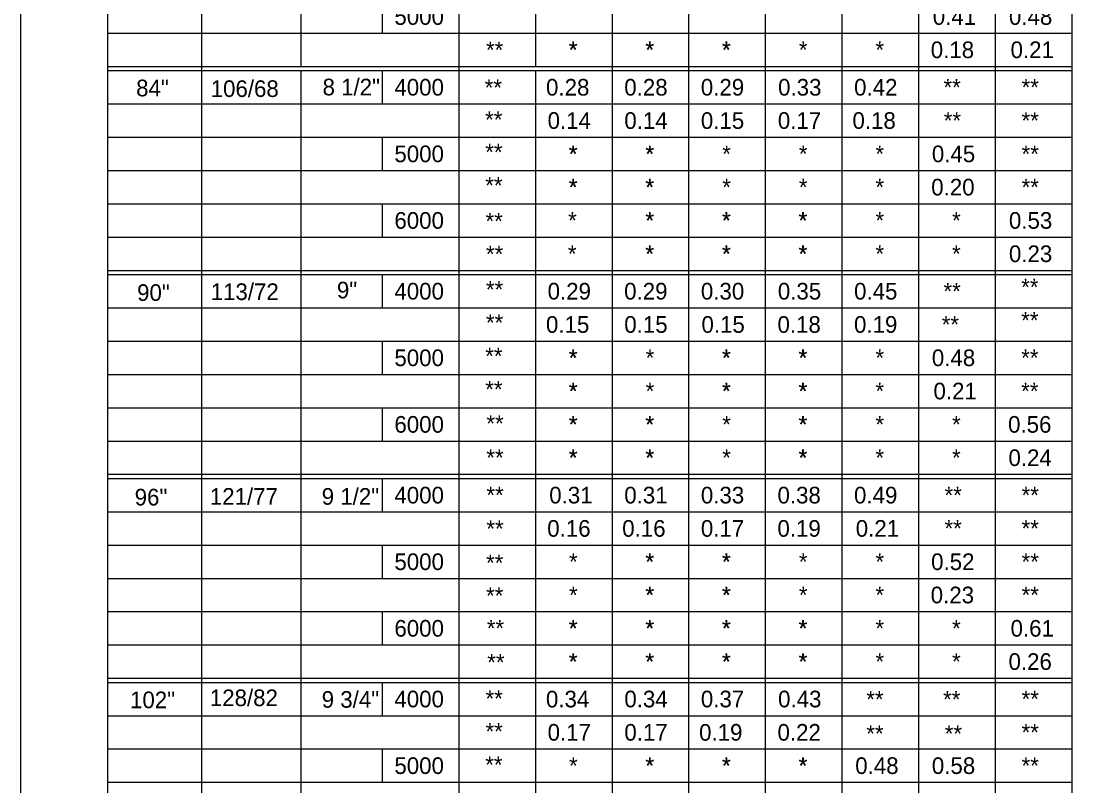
# Model space of a CAD drawing. Extents: x -22562 to -18409, y 3991 to 7171.
# Drawn here: x -19503.8 to -19330.2, y 6035.1 to 6161.6 of the extents above; entities that cross this region are included whole.
import ezdxf

# ---------------------------------------------------------------- set-up
doc = ezdxf.new("R2010")
doc.units = 0
for name, color, linetype in [('1', 7, 'Continuous'), ('2', 7, 'Continuous'), ('3', 7, 'Continuous'), ('4', 7, 'Continuous')]:
    doc.layers.add(name, color=color, linetype=linetype)

msp = doc.modelspace()

# ---------------------------------------------------------------- linework, layer by layer
at = {"layer": '2'}
for p, q in [((-19503.85, 5788.37), (-19503.85, 6352.37)), ((-19489.54, 6337.62), (-19489.58, 6153.39)), ((-19330.16, 6337.62), (-19330.2, 6153.39)), ((-19474, 6325.15), (-19474, 6153.39)), ((-19457.62, 6325.15), (-19457.62, 6154.08)), ((-19431.5, 6325.15), (-19431.5, 6153.39)), ((-19418.83, 6319.64), (-19418.83, 6154.08)), ((-19406.17, 6319.64), (-19406.17, 6153.39)), ((-19393.51, 6319.64), (-19393.51, 6153.39)), ((-19380.85, 6319.64), (-19380.85, 6153.39)), ((-19368.19, 6319.64), (-19368.19, 6153.39)), ((-19355.52, 6319.64), (-19355.52, 6153.39)), ((-19342.86, 6319.64), (-19342.86, 6153.39)), ((-19330.2, 6312.35), (-19330.2, 6153.39)), ((-19457.62, 6165.09), (-19457.62, 6159.58)), ((-19444.16, 6165.09), (-19444.16, 6159.58)), ((-19489.58, 6159.58), (-19330.16, 6159.58)), ((-19489.58, 6154.08), (-19330.16, 6154.08)), ((-19489.58, 6154.08), (-19489.58, 5917.36)), ((-19489.58, 6154.08), (-19330.16, 6154.08)), ((-19489.58, 6153.39), (-19330.16, 6153.39)), ((-19474, 6153.39), (-19474, 5917.36)), ((-19457.62, 6153.39), (-19457.62, 6147.88)), ((-19457.62, 6153.39), (-19457.62, 5917.36)), ((-19444.16, 6153.39), (-19444.16, 6147.88)), ((-19431.5, 6153.39), (-19431.5, 5917.36)), ((-19418.83, 6153.39), (-19418.83, 5917.36)), ((-19406.17, 6153.39), (-19406.17, 5917.36)), ((-19393.51, 6153.39), (-19393.51, 5917.36)), ((-19380.85, 6153.39), (-19380.85, 5917.36)), ((-19368.19, 6153.39), (-19368.19, 5917.36)), ((-19355.52, 6153.39), (-19355.52, 5917.36)), ((-19342.86, 6153.39), (-19342.86, 5917.36)), ((-19330.2, 6153.39), (-19330.2, 5918.05)), ((-19330.2, 6153.39), (-19330.2, 5917.36)), ((-19489.58, 6147.88), (-19330.16, 6147.88)), ((-19489.58, 6142.38), (-19330.16, 6142.38)), ((-19457.62, 6142.38), (-19457.62, 6136.87)), ((-19444.16, 6142.38), (-19444.16, 6136.87)), ((-19489.58, 6136.87), (-19330.16, 6136.87)), ((-19489.58, 6131.37), (-19330.16, 6131.37)), ((-19489.58, 6131.37), (-19330.16, 6131.37)), ((-19457.62, 6131.37), (-19457.62, 6125.86)), ((-19444.16, 6131.37), (-19444.16, 6125.86)), ((-19489.58, 6125.86), (-19330.16, 6125.86)), ((-19489.58, 6120.36), (-19330.16, 6120.36)), ((-19489.58, 6120.36), (-19330.16, 6120.36)), ((-19489.58, 6119.67), (-19330.16, 6119.67)), ((-19457.62, 6119.67), (-19457.62, 6114.17)), ((-19444.16, 6119.67), (-19444.16, 6114.17)), ((-19489.58, 6114.17), (-19330.16, 6114.17)), ((-19489.58, 6108.66), (-19330.16, 6108.66)), ((-19457.62, 6108.66), (-19457.62, 6103.15)), ((-19444.16, 6108.66), (-19444.16, 6103.15)), ((-19489.58, 6103.15), (-19330.16, 6103.15)), ((-19489.58, 6097.65), (-19330.16, 6097.65)), ((-19457.62, 6097.65), (-19457.62, 6092.14)), ((-19444.16, 6097.65), (-19444.16, 6092.14)), ((-19489.58, 6092.14), (-19330.16, 6092.14)), ((-19489.58, 6086.64), (-19330.16, 6086.64)), ((-19489.58, 6086.64), (-19330.16, 6086.64)), ((-19489.58, 6085.95), (-19489.58, 6085.95)), ((-19489.58, 6085.95), (-19330.16, 6085.95)), ((-19457.62, 6085.95), (-19457.62, 6080.45)), ((-19444.16, 6085.95), (-19444.16, 6080.45)), ((-19489.58, 6080.45), (-19330.16, 6080.45)), ((-19489.58, 6074.94), (-19330.16, 6074.94)), ((-19457.62, 6074.94), (-19457.62, 6069.44)), ((-19444.16, 6074.94), (-19444.16, 6069.44)), ((-19489.58, 6069.44), (-19330.16, 6069.44)), ((-19489.58, 6063.93), (-19330.16, 6063.93)), ((-19457.62, 6063.93), (-19457.62, 6058.43)), ((-19444.16, 6063.93), (-19444.16, 6058.43)), ((-19489.58, 6058.43), (-19330.16, 6058.43)), ((-19489.58, 6052.92), (-19330.16, 6052.92)), ((-19489.58, 6052.92), (-19330.16, 6052.92)), ((-19489.58, 6052.23), (-19330.16, 6052.23)), ((-19457.62, 6052.23), (-19457.62, 6046.73)), ((-19444.16, 6052.23), (-19444.16, 6046.73)), ((-19489.58, 6046.73), (-19330.16, 6046.73)), ((-19489.58, 6041.23), (-19330.16, 6041.23)), ((-19457.62, 6041.23), (-19457.62, 6035.72)), ((-19444.16, 6041.23), (-19444.16, 6035.72)), ((-19489.58, 6035.72), (-19330.16, 6035.72))]:
    msp.add_line(p, q, dxfattribs=at)

# ---------------------------------------------------------------- texts
at = {"layer": '1'}
for s, p in [('84"', (-19484.82, 6149.14)), ('106/68', (-19472.5, 6149.03)), ('8 1/2"', (-19454.01, 6149.3)), ('90"', (-19484.66, 6115.31)), ('113/72', (-19472.5, 6115.46)), ('9"', (-19451.64, 6115.73)), ('96"', (-19485.06, 6081.49)), ('121/77', (-19472.64, 6081.61)), ('9 1/2"', (-19454.15, 6081.61)), ('128/82', (-19472.64, 6048.31)), ('102"', (-19485.83, 6047.97)), ('9 3/4"', (-19454.15, 6048.04))]:
    msp.add_text(s, height=2.751, dxfattribs=at).set_placement(p)
at = {"layer": '3'}
for s, height, p in [('0.41', 2.753, (-19353.17, 6160.96)), ('0.48', 2.753, (-19340.58, 6160.96)), ('**', 2.753, (-19427.01, 6155.45)), ('*', 2.75, (-19413.35, 6155.46)), ('*', 2.75, (-19413.28, 6155.46)), ('*', 2.75, (-19400.69, 6155.46)), ('*', 2.75, (-19400.62, 6155.46)), ('*', 2.75, (-19388.03, 6155.46)), ('*', 2.75, (-19387.96, 6155.46)), ('*', 2.75, (-19375.3, 6155.46)), ('*', 2.75, (-19362.64, 6155.46)), ('0.18', 2.753, (-19353.5, 6155.46)), ('0.21', 2.753, (-19340.31, 6155.46)), ('**', 2.753, (-19427.22, 6149.2)), ('0.28', 2.753, (-19417.08, 6149.26)), ('0.28', 2.753, (-19404.15, 6149.26)), ('0.29', 2.753, (-19391.5, 6149.26)), ('0.33', 2.753, (-19378.73, 6149.26)), ('0.42', 2.753, (-19366.17, 6149.26)), ('**', 2.753, (-19351.4, 6149.26)), ('**', 2.753, (-19338.49, 6149.26)), ('**', 2.753, (-19427.15, 6143.9)), ('0.14', 2.753, (-19416.82, 6143.76)), ('0.17', 2.753, (-19378.77, 6143.76)), ('0.18', 2.753, (-19366.44, 6143.76)), ('**', 2.753, (-19351.35, 6143.76)), ('**', 2.753, (-19338.49, 6143.76)), ('**', 2.753, (-19427.13, 6138.54)), ('*', 2.75, (-19413.35, 6138.25)), ('*', 2.75, (-19413.28, 6138.25)), ('*', 2.75, (-19400.69, 6138.25)), ('*', 2.75, (-19400.62, 6138.25)), ('*', 2.75, (-19387.96, 6138.25)), ('*', 2.75, (-19375.3, 6138.25)), ('*', 2.75, (-19362.64, 6138.25)), ('0.45', 2.753, (-19353.32, 6138.25)), ('**', 2.753, (-19338.49, 6138.25)), ('**', 2.753, (-19427.13, 6133.03)), ('*', 2.75, (-19413.35, 6132.75)), ('*', 2.75, (-19413.28, 6132.75)), ('*', 2.75, (-19400.69, 6132.75)), ('*', 2.75, (-19400.62, 6132.75)), ('*', 2.75, (-19387.96, 6132.75)), ('*', 2.75, (-19375.3, 6132.75)), ('*', 2.75, (-19362.64, 6132.75)), ('0.20', 2.753, (-19353.42, 6132.75)), ('**', 2.753, (-19338.49, 6132.75)), ('**', 2.753, (-19427.08, 6127.12)), ('*', 2.75, (-19413.43, 6127.24)), ('*', 2.75, (-19400.69, 6127.24)), ('*', 2.75, (-19400.62, 6127.24)), ('*', 2.75, (-19388.03, 6127.24)), ('*', 2.75, (-19387.96, 6127.24)), ('*', 2.75, (-19375.37, 6127.24)), ('*', 2.75, (-19375.3, 6127.24)), ('*', 2.75, (-19362.64, 6127.24)), ('*', 2.75, (-19349.98, 6127.24)), ('0.53', 2.753, (-19340.58, 6127.24)), ('**', 2.753, (-19427.01, 6121.68)), ('*', 2.75, (-19413.47, 6121.73)), ('*', 2.75, (-19400.69, 6121.73)), ('*', 2.75, (-19400.62, 6121.73)), ('*', 2.75, (-19388.03, 6121.73)), ('*', 2.75, (-19387.96, 6121.73)), ('*', 2.75, (-19375.37, 6121.73)), ('*', 2.75, (-19375.3, 6121.73)), ('*', 2.75, (-19362.64, 6121.73)), ('*', 2.75, (-19349.98, 6121.73)), ('0.23', 2.753, (-19340.58, 6121.73)), ('**', 2.753, (-19338.56, 6116.23)), ('**', 2.753, (-19427.01, 6115.83)), ('0.29', 2.753, (-19416.82, 6115.54)), ('0.29', 2.753, (-19404.17, 6115.54)), ('0.30', 2.753, (-19391.49, 6115.54)), ('0.35', 2.753, (-19378.77, 6115.54)), ('0.45', 2.753, (-19366.17, 6115.54)), ('**', 2.753, (-19351.4, 6115.54)), ('**', 2.753, (-19427.01, 6110.33)), ('0.15', 2.753, (-19417.09, 6110.04)), ('0.15', 2.753, (-19404.15, 6110.04)), ('0.15', 2.751, (-19391.39, 6110.04)), ('0.18', 2.753, (-19378.83, 6110.04)), ('0.19', 2.753, (-19366.18, 6110.04)), ('**', 2.753, (-19351.69, 6110.04)), ('**', 2.753, (-19338.56, 6110.73)), ('**', 2.753, (-19427.13, 6104.82)), ('*', 2.75, (-19413.35, 6104.53)), ('*', 2.75, (-19413.28, 6104.53)), ('*', 2.75, (-19400.62, 6104.53)), ('*', 2.75, (-19388.03, 6104.53)), ('*', 2.75, (-19387.96, 6104.53)), ('*', 2.75, (-19375.37, 6104.53)), ('*', 2.75, (-19375.3, 6104.53)), ('*', 2.75, (-19362.64, 6104.53)), ('0.48', 2.753, (-19353.32, 6104.53)), ('**', 2.753, (-19338.56, 6104.53)), ('**', 2.753, (-19427.13, 6099.32)), ('*', 2.75, (-19413.35, 6099.03)), ('*', 2.75, (-19413.28, 6099.03)), ('*', 2.75, (-19400.62, 6099.03)), ('*', 2.75, (-19388.03, 6099.03)), ('*', 2.75, (-19387.96, 6099.03)), ('*', 2.75, (-19375.37, 6099.03)), ('*', 2.75, (-19375.3, 6099.03)), ('*', 2.75, (-19362.64, 6099.03)), ('0.21', 2.753, (-19353.05, 6099.03)), ('**', 2.753, (-19338.56, 6099.03)), ('**', 2.753, (-19426.94, 6093.66)), ('*', 2.75, (-19413.35, 6093.52)), ('*', 2.75, (-19413.28, 6093.52)), ('*', 2.75, (-19400.69, 6093.52)), ('*', 2.75, (-19400.62, 6093.52)), ('*', 2.75, (-19387.96, 6093.52)), ('*', 2.75, (-19375.37, 6093.52)), ('*', 2.75, (-19375.3, 6093.52)), ('*', 2.75, (-19362.64, 6093.52)), ('*', 2.75, (-19349.98, 6093.52)), ('0.56', 2.753, (-19340.72, 6093.52)), ('**', 2.753, (-19426.94, 6088.02)), ('*', 2.75, (-19413.35, 6088.01)), ('*', 2.75, (-19413.28, 6088.01)), ('*', 2.75, (-19400.69, 6088.01)), ('*', 2.75, (-19400.62, 6088.01)), ('*', 2.75, (-19387.96, 6088.01)), ('*', 2.75, (-19375.37, 6088.01)), ('*', 2.75, (-19375.3, 6088.01)), ('*', 2.75, (-19362.64, 6088.01)), ('*', 2.75, (-19349.98, 6088.01)), ('0.24', 2.753, (-19340.66, 6088.01)), ('**', 2.753, (-19426.94, 6081.84)), ('0.31', 2.753, (-19416.55, 6081.82)), ('0.31', 2.753, (-19404.15, 6081.82)), ('0.33', 2.753, (-19391.49, 6081.82)), ('0.38', 2.753, (-19378.83, 6081.82)), ('0.49', 2.753, (-19366.18, 6081.82)), ('**', 2.753, (-19351.23, 6081.82)), ('**', 2.753, (-19338.49, 6081.82)), ('**', 2.753, (-19426.94, 6076.27)), ('0.16', 2.753, (-19416.88, 6076.32)), ('0.16', 2.753, (-19404.49, 6076.32)), ('0.17', 2.753, (-19391.49, 6076.32)), ('0.19', 2.753, (-19378.84, 6076.32)), ('0.21', 2.753, (-19365.9, 6076.32)), ('0.21', 2.753, (-19365.9, 6076.32)), ('0.21', 2.753, (-19365.9, 6076.32)), ('**', 2.753, (-19351.23, 6076.32)), ('**', 2.753, (-19338.49, 6076.32)), ('**', 2.753, (-19426.99, 6070.62)), ('*', 2.75, (-19413.28, 6070.81)), ('*', 2.75, (-19400.69, 6070.81)), ('*', 2.75, (-19400.62, 6070.81)), ('*', 2.75, (-19388.03, 6070.81)), ('*', 2.75, (-19387.96, 6070.81)), ('*', 2.75, (-19375.3, 6070.81)), ('*', 2.75, (-19362.64, 6070.81)), ('0.52', 2.753, (-19353.44, 6070.81)), ('**', 2.753, (-19338.49, 6070.81)), ('**', 2.753, (-19426.99, 6065.19)), ('*', 2.75, (-19413.28, 6065.31)), ('*', 2.75, (-19400.69, 6065.31)), ('*', 2.75, (-19400.62, 6065.31)), ('*', 2.75, (-19388.03, 6065.31)), ('*', 2.75, (-19387.96, 6065.31)), ('*', 2.75, (-19375.3, 6065.31)), ('*', 2.75, (-19362.64, 6065.31)), ('0.23', 2.753, (-19353.51, 6065.31)), ('**', 2.753, (-19338.49, 6065.31)), ('**', 2.753, (-19426.87, 6059.82)), ('*', 2.75, (-19413.35, 6059.8)), ('*', 2.75, (-19413.28, 6059.8)), ('*', 2.75, (-19400.69, 6059.8)), ('*', 2.75, (-19400.62, 6059.8)), ('*', 2.75, (-19388.03, 6059.8)), ('*', 2.75, (-19387.96, 6059.8)), ('*', 2.75, (-19375.37, 6059.8)), ('*', 2.75, (-19375.3, 6059.8)), ('*', 2.75, (-19362.64, 6059.8)), ('*', 2.75, (-19349.98, 6059.8)), ('0.61', 2.753, (-19340.31, 6059.8)), ('**', 2.753, (-19426.8, 6054.18)), ('*', 2.75, (-19413.35, 6054.3)), ('*', 2.75, (-19413.28, 6054.3)), ('*', 2.75, (-19400.69, 6054.3)), ('*', 2.75, (-19400.62, 6054.3)), ('*', 2.75, (-19388.03, 6054.3)), ('*', 2.75, (-19387.96, 6054.3)), ('*', 2.75, (-19375.37, 6054.3)), ('*', 2.75, (-19375.3, 6054.3)), ('*', 2.75, (-19362.64, 6054.3)), ('*', 2.75, (-19349.98, 6054.3)), ('0.26', 2.753, (-19340.65, 6054.3)), ('**', 2.753, (-19427.08, 6048.18)), ('0.34', 2.753, (-19404.14, 6048.11)), ('0.37', 2.753, (-19391.49, 6048.11)), ('0.43', 2.753, (-19378.73, 6048.11)), ('**', 2.753, (-19364.16, 6048.05)), ('**', 2.753, (-19351.46, 6048.05)), ('**', 2.753, (-19338.49, 6048.11)), ('**', 2.753, (-19427.08, 6042.75)), ('0.17', 2.753, (-19416.82, 6042.6)), ('0.17', 2.753, (-19404.14, 6042.6)), ('0.22', 2.753, (-19378.83, 6042.6)), ('**', 2.753, (-19364.16, 6042.38)), ('**', 2.753, (-19351.19, 6042.38)), ('**', 2.753, (-19338.49, 6042.6)), ('**', 2.753, (-19427.13, 6037.24)), ('*', 2.75, (-19413.28, 6037.09)), ('*', 2.75, (-19400.69, 6037.09)), ('*', 2.75, (-19400.62, 6037.09)), ('*', 2.75, (-19388.03, 6037.09)), ('*', 2.75, (-19387.96, 6037.09)), ('*', 2.75, (-19375.37, 6037.09)), ('*', 2.75, (-19375.3, 6037.09)), ('0.48', 2.753, (-19365.98, 6037.09)), ('0.58', 2.753, (-19353.32, 6037.09)), ('**', 2.753, (-19338.49, 6037.09))]:
    msp.add_text(s, height=height, dxfattribs=at).set_placement(p)
for s, height, rotation, p in [('0.14', 2.753, 0.113, (-19404.14, 6143.75)), ('0.15', 2.751, 0.113, (-19391.49, 6143.75)), ('0.34', 2.753, 0.1826, (-19417.09, 6048.09)), ('0.19', 2.751, 0.113, (-19391.78, 6042.59))]:
    msp.add_text(s, height=height, rotation=rotation, dxfattribs=at).set_placement(p)
at = {"layer": '4'}
for s, p in [('5000', (-19442.14, 6160.96)), ('4000', (-19442.14, 6149.26)), ('5000', (-19442.14, 6138.25)), ('6000', (-19442.14, 6127.24)), ('4000', (-19442.14, 6115.54)), ('5000', (-19442.14, 6104.53)), ('6000', (-19442.14, 6093.52)), ('4000', (-19442.14, 6081.82)), ('5000', (-19442.14, 6070.81)), ('6000', (-19442.14, 6059.8)), ('4000', (-19442.14, 6048.11)), ('5000', (-19442.14, 6037.09))]:
    msp.add_text(s, height=2.753, dxfattribs=at).set_placement(p)

doc.saveas('drawing.dxf')
